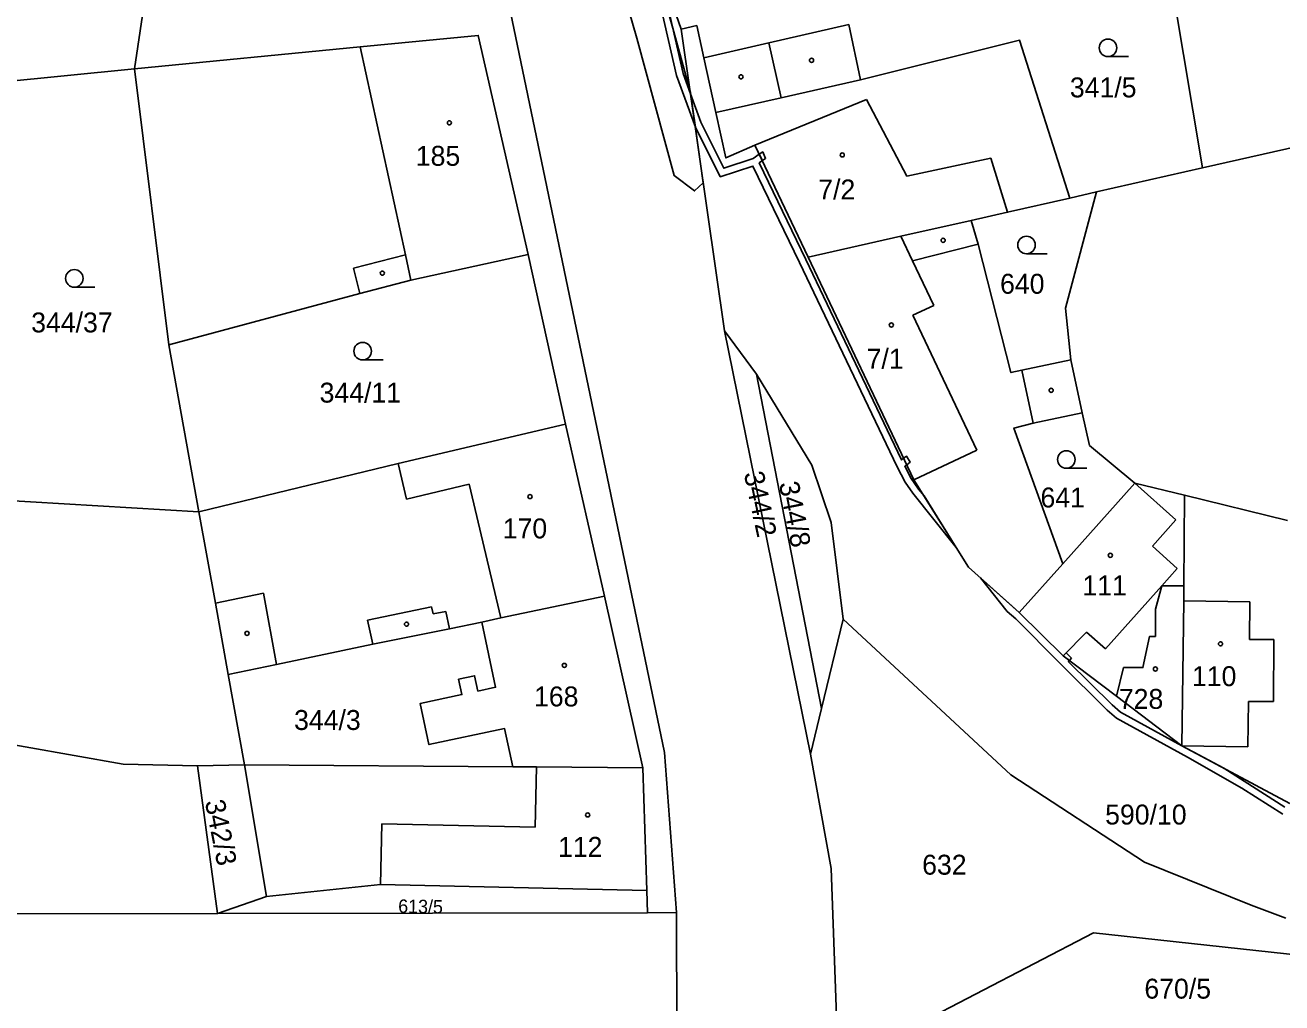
# Model space of a CAD drawing. Extents: x -758582 to -751794, y -998770 to -994350.
# Drawn here: x -755939 to -755831.8, y -995507.3 to -995423.8 of the extents above; entities that cross this region are included whole.
import ezdxf

# ---------------------------------------------------------------- set-up
doc = ezdxf.new("R2010")
doc.units = 0
for name, color, linetype in [('Hranice parcel', 7, 'Continuous'), ('Parcelní čísla', 7, 'Continuous'), ('Vnitřní kresba', 7, 'Continuous'), ('Věcná břemena k části', 7, 'Continuous'), ('Značky budov', 7, 'Continuous'), ('Značky kultur', 7, 'Continuous')]:
    doc.layers.add(name, color=color, linetype=linetype)

msp = doc.modelspace()

# ---------------------------------------------------------------- linework, layer by layer
at = {"layer": 'Hranice parcel'}
for p, q in [((-755841.64, -995417.57), (-755838.55, -995435.99)), ((-755929.72, -995427.54), (-755928.94, -995422.38)), ((-755867.75, -995428.48), (-755868.75, -995423.76)), ((-755879.34, -995449.89), (-755883.04, -995424.16)), ((-755929.72, -995427.54), (-755947.39, -995429.29)), ((-755929.72, -995427.54), (-755926.79, -995451.09)), ((-755813.81, -995430.38), (-755838.55, -995435.99)), ((-755838.55, -995435.99), (-755847.6, -995438.04)), ((-755849.87, -995438.56), (-755847.6, -995438.04)), ((-755892.92, -995457.85), (-755896.11, -995443.39)), ((-755876.62, -995453.59), (-755879.34, -995449.89)), ((-755879.34, -995449.89), (-755872.01, -995486.03)), ((-755926.79, -995451.09), (-755924.21, -995465.35)), ((-755848.83, -995456.88), (-755849.79, -995452.37)), ((-755871.06, -995482.12), (-755876.62, -995453.59)), ((-755889.6, -995472.53), (-755892.92, -995457.85)), ((-755844.33, -995462.91), (-755850.48, -995469.79)), ((-755840.09, -995463.93), (-755844.33, -995462.91)), ((-755924.21, -995465.35), (-755942.14, -995464.27)), ((-755840.09, -995463.93), (-755840.14, -995471.66)), ((-755831.29, -995466.07), (-755840.09, -995463.93)), ((-755854.19, -995473.94), (-755850.48, -995469.79)), ((-755842.03, -995471.65), (-755840.14, -995471.66)), ((-755886.33, -995487.18), (-755889.6, -995472.53)), ((-755871.06, -995482.12), (-755869.22, -995474.51)), ((-755845.9, -995481.08), (-755845.28, -995478.63)), ((-755921.71, -995479.22), (-755920.31, -995486.95)), ((-755840.32, -995485.32), (-755845.9, -995481.08)), ((-755872.01, -995486.03), (-755871.06, -995482.12)), ((-755840.32, -995485.32), (-755831.1, -995490.25)), ((-755920.31, -995486.95), (-755924.33, -995487.02)), ((-755922.63, -995499.63), (-755924.33, -995487.02)), ((-755897.43, -995487.11), (-755920.31, -995486.95)), ((-755920.31, -995486.95), (-755918.43, -995498.16)), ((-755885.98, -995497.66), (-755886.33, -995487.18)), ((-755885.93, -995499.56), (-755885.98, -995497.66)), ((-755922.63, -995499.63), (-755918.43, -995498.16)), ((-755961.54, -995499.7), (-755922.63, -995499.63)), ((-755885.93, -995499.56), (-755922.63, -995499.63)), ((-755883.45, -995499.55), (-755885.93, -995499.56)), ((-755883.37, -995537.9), (-755883.45, -995499.55))]:
    msp.add_line(p, q, dxfattribs=at)
for points in [[(-755883.45, -995499.55), (-755884.46, -995485.87), (-755897.62, -995422.7), (-755902.16, -995409.32)], [(-755885.78, -995412.31), (-755883.67, -995422.35), (-755883.04, -995424.16)], [(-755883.04, -995424.16), (-755881.72, -995423.85), (-755881.12, -995426.59), (-755880.09, -995431.26)], [(-755896.11, -995443.39), (-755900.37, -995424.68), (-755910.44, -995425.66), (-755929.72, -995427.54)], [(-755849.87, -995438.56), (-755854.17, -995425.1), (-755867.75, -995428.48)], [(-755867.75, -995428.48), (-755874.52, -995430), (-755880.09, -995431.26)], [(-755880.09, -995431.26), (-755879.24, -995435.14), (-755876.75, -995434.04), (-755872.21, -995443.62)], [(-755858.3, -995440.47), (-755855.19, -995439.77), (-755849.87, -995438.56)], [(-755847.6, -995438.04), (-755850.23, -995447.95), (-755849.79, -995452.37)], [(-755858.3, -995440.47), (-755864.29, -995441.83), (-755872.21, -995443.62)], [(-755849.79, -995452.37), (-755853.96, -995453.26), (-755854.91, -995453.46), (-755857.69, -995442.51), (-755858.3, -995440.47)], [(-755926.79, -995451.09), (-755910.48, -995446.71), (-755906.11, -995445.58), (-755896.11, -995443.39)], [(-755872.21, -995443.62), (-755863.18, -995462.62), (-755858.52, -995470.07), (-755854.19, -995473.94)], [(-755869.22, -995474.51), (-755870.25, -995466.26), (-755871.89, -995461.35), (-755876.62, -995453.59)], [(-755850.48, -995469.79), (-755854.65, -995458.19), (-755853, -995457.77), (-755848.83, -995456.88)], [(-755848.83, -995456.88), (-755848.19, -995459.67), (-755844.33, -995462.91)], [(-755892.92, -995457.85), (-755907.21, -995461.23), (-755924.21, -995465.35)], [(-755924.21, -995465.35), (-755922.81, -995473.13), (-755921.71, -995479.22)], [(-755845.28, -995478.63), (-755843.63, -995478.63), (-755843.07, -995475.98), (-755842.57, -995475.98), (-755842.56, -995473.64), (-755842.03, -995471.65)], [(-755840.14, -995471.66), (-755840.15, -995472.95), (-755840.32, -995485.32)], [(-755889.6, -995472.53), (-755898.44, -995474.4), (-755900.07, -995474.75)], [(-755854.19, -995473.94), (-755850.43, -995477.63), (-755845.9, -995481.08)], [(-755921.71, -995479.22), (-755917.6, -995478.37), (-755909.38, -995476.65), (-755902.83, -995475.32), (-755900.07, -995474.75)], [(-755900.07, -995474.75), (-755898.89, -995480.32), (-755900.4, -995480.64), (-755900.68, -995479.34), (-755902.05, -995479.63), (-755901.77, -995480.94), (-755905.32, -995481.69), (-755904.58, -995485.21), (-755898.12, -995483.84), (-755897.43, -995487.11)], [(-755831.43, -995500.02), (-755834.39, -995498.91), (-755843.49, -995495.24), (-755854.92, -995487.79), (-755869.22, -995474.51)], [(-755924.33, -995487.02), (-755930.67, -995486.87), (-755964.16, -995480.95)], [(-755872.01, -995486.03), (-755870.25, -995495.79), (-755869.73, -995509.94), (-755869.7, -995516.97)], [(-755886.33, -995487.18), (-755895.39, -995487.12), (-755897.43, -995487.11)], [(-755918.43, -995498.16), (-755908.71, -995497.14), (-755885.98, -995497.66)], [(-755862.96, -995509.12), (-755847.86, -995501.28), (-755820.13, -995504.28)]]:
    msp.add_lwpolyline(points, dxfattribs=at)
at = {"layer": 'Vnitřní kresba'}
for p, q in [((-755868.75, -995423.76), (-755875.56, -995425.32)), ((-755910.44, -995425.66), (-755906.58, -995443.41)), ((-755875.56, -995425.32), (-755881.12, -995426.59)), ((-755875.56, -995425.32), (-755874.52, -995430)), ((-755876.75, -995434.04), (-755867.24, -995430.16)), ((-755867.24, -995430.16), (-755863.79, -995436.69)), ((-755863.79, -995436.69), (-755856.62, -995435.15)), ((-755856.62, -995435.15), (-755855.19, -995439.77)), ((-755864.29, -995441.83), (-755863.29, -995443.93)), ((-755863.29, -995443.93), (-755857.69, -995442.51)), ((-755906.58, -995443.41), (-755911.03, -995444.55)), ((-755906.58, -995443.41), (-755906.11, -995445.58)), ((-755863.29, -995443.93), (-755861.49, -995447.72)), ((-755911.03, -995444.55), (-755910.48, -995446.71)), ((-755861.49, -995447.72), (-755863.27, -995448.57)), ((-755863.27, -995448.57), (-755857.81, -995460.07)), ((-755853.96, -995453.26), (-755853, -995457.77)), ((-755857.81, -995460.07), (-755863.18, -995462.62)), ((-755906.49, -995464.25), (-755907.21, -995461.23)), ((-755901.14, -995462.98), (-755906.49, -995464.25)), ((-755898.44, -995474.4), (-755901.14, -995462.98)), ((-755840.83, -995466.03), (-755844.33, -995462.91)), ((-755842.83, -995468.26), (-755840.83, -995466.03)), ((-755840.7, -995470.17), (-755842.83, -995468.26)), ((-755842.03, -995471.65), (-755840.7, -995470.17)), ((-755918.7, -995472.28), (-755922.81, -995473.13)), ((-755917.6, -995478.37), (-755918.7, -995472.28)), ((-755846.84, -995477.03), (-755842.03, -995471.65)), ((-755834.51, -995473.03), (-755840.15, -995472.95)), ((-755834.55, -995476.23), (-755834.51, -995473.03)), ((-755904.35, -995473.45), (-755909.81, -995474.59)), ((-755904.22, -995474.06), (-755904.35, -995473.45)), ((-755903.14, -995473.84), (-755904.22, -995474.06)), ((-755902.83, -995475.32), (-755903.14, -995473.84)), ((-755909.81, -995474.59), (-755909.38, -995476.65)), ((-755848.44, -995475.6), (-755850.43, -995477.63)), ((-755848.44, -995475.6), (-755846.84, -995477.03)), ((-755834.55, -995476.23), (-755832.46, -995476.24)), ((-755832.46, -995476.24), (-755832.5, -995481.54)), ((-755834.68, -995485.4), (-755834.63, -995481.54)), ((-755832.5, -995481.54), (-755834.63, -995481.54)), ((-755834.68, -995485.4), (-755840.32, -995485.32)), ((-755895.51, -995492.27), (-755895.39, -995487.12)), ((-755908.71, -995497.14), (-755908.59, -995491.97)), ((-755908.59, -995491.97), (-755895.51, -995492.27))]:
    msp.add_line(p, q, dxfattribs=at)
at = {"layer": 'Věcná břemena k části'}
for points in [[(-755881.16, -995437.25), (-755882.26, -995429.56), (-755883.75, -995424.07), (-755889.32, -995404.7), (-755892.08, -995393.9), (-755894.05, -995394.1), (-755897.21, -995383.72), (-755901.07, -995371.06), (-755906.53, -995344.97), (-755908.16, -995336.1), (-755909.01, -995335.45), (-755912.24, -995336.2), (-755901, -995374.96), (-755890.47, -995414.52), (-755889.87, -995414.36), (-755886.83, -995424.93), (-755883.66, -995436.65), (-755881.9, -995437.96)], [(-755859.57, -995468.4), (-755862.32, -995463.99), (-755862.79, -995463.41), (-755863.41, -995462.5), (-755863.97, -995461.45), (-755863.8, -995461.32), (-755864.06, -995460.77), (-755864.24, -995460.91), (-755872.4, -995443.81), (-755876.39, -995435.56), (-755876.12, -995435.37), (-755876.38, -995434.82), (-755876.91, -995435.19), (-755879.41, -995436.02), (-755880.36, -995434.14), (-755881.38, -995432.09), (-755882.25, -995429.67), (-755881.84, -995432.51), (-755879.72, -995436.75), (-755876.93, -995435.83), (-755872.94, -995444.07), (-755864.62, -995461.51), (-755863.93, -995462.81), (-755863.27, -995463.76)], [(-755876.38, -995434.82), (-755876.12, -995435.37), (-755875.84, -995435.18), (-755876.09, -995434.63)], [(-755864.06, -995460.77), (-755863.8, -995461.32), (-755863.5, -995461.1), (-755863.82, -995460.59)], [(-755849.73, -995477.83), (-755850.2, -995477.39), (-755850.43, -995477.63), (-755849.91, -995478.03)]]:
    msp.add_lwpolyline(points, close=True, dxfattribs=at)
for points in [[(-755884.9, -995421.77), (-755883.45, -995428.1), (-755881.84, -995432.51), (-755882.25, -995429.67), (-755882.87, -995427.93), (-755884.24, -995421.96)], [(-755831.51, -995490.54), (-755836.74, -995487.23), (-755839.34, -995485.84), (-755839.89, -995485.55), (-755840.32, -995485.32), (-755845.55, -995482.45), (-755846.27, -995481.82), (-755850.01, -995478.13), (-755849.91, -995478.03), (-755850.43, -995477.63), (-755854.19, -995473.94), (-755854.8, -995473.4), (-755857.49, -995470.99), (-755855.21, -995473.84), (-755854.49, -995474.47), (-755850.74, -995478.25), (-755846.68, -995482.26), (-755845.9, -995482.94), (-755839.84, -995486.29), (-755835.19, -995488.93), (-755831.69, -995491.14)]]:
    msp.add_lwpolyline(points, dxfattribs=at)
at = {"layer": 'Značky budov'}
for centre in [(-755871.92, -995426.81), (-755877.94, -995428.22), (-755902.83, -995432.14), (-755869.3, -995434.88), (-755860.69, -995442.17), (-755908.56, -995444.97), (-755865.11, -995449.4), (-755851.47, -995454.97), (-755895.95, -995464.04), (-755846.42, -995469.06), (-755920.11, -995475.72), (-755906.49, -995474.93), (-755837.01, -995476.61), (-755893.02, -995478.45), (-755842.57, -995478.76), (-755891.03, -995491.21)]:
    msp.add_circle(centre, 0.175, dxfattribs=at)
at = {"layer": 'Značky kultur'}
for p, q in [((-755846.62, -995426.49), (-755844.87, -995426.49)), ((-755853.57, -995443.32), (-755851.82, -995443.32)), ((-755934.85, -995446.17), (-755933.1, -995446.17)), ((-755910.24, -995452.38), (-755908.49, -995452.38)), ((-755850.17, -995461.63), (-755848.42, -995461.63))]:
    msp.add_line(p, q, dxfattribs=at)
for centre in [(-755846.62, -995425.74), (-755853.57, -995442.57), (-755934.85, -995445.42), (-755910.24, -995451.63), (-755850.17, -995460.88)]:
    msp.add_circle(centre, 0.75, dxfattribs=at)

# ---------------------------------------------------------------- texts
at = {"layer": 'Parcelní čísla'}
for s, p in [('341/5', (-755849.87, -995429.97)), ('185', (-755905.7, -995435.81)), ('7/2', (-755871.35, -995438.68)), ('640', (-755855.83, -995446.73)), ('344/37', (-755938.53, -995450.03)), ('7/1', (-755867.22, -995453.13)), ('344/11', (-755913.91, -995456.02)), ('641', (-755852.38, -995464.97)), ('170', (-755898.28, -995467.61)), ('111', (-755848.8, -995472.47)), ('110', (-755839.45, -995480.22)), ('168', (-755895.61, -995481.95)), ('728', (-755845.69, -995482.16)), ('344/3', (-755916.09, -995483.96)), ('590/10', (-755846.86, -995492.03)), ('112', (-755893.56, -995494.79)), ('632', (-755862.48, -995496.31)), ('670/5', (-755843.51, -995506.89))]:
    msp.add_text(s, height=1.7, dxfattribs=at).set_placement(p)
for s, height, rotation, p in [('344/2', 1.7, 282, (-755877.71, -995462.06)), ('344/8', 1.7, 281, (-755874.71, -995462.91)), ('342/3', 1.7, 281, (-755923.71, -995490.07)), ('613/5', 1.14, 359, (-755907.21, -995499.56))]:
    msp.add_text(s, height=height, rotation=rotation, dxfattribs=at).set_placement(p)

doc.saveas('drawing.dxf')
